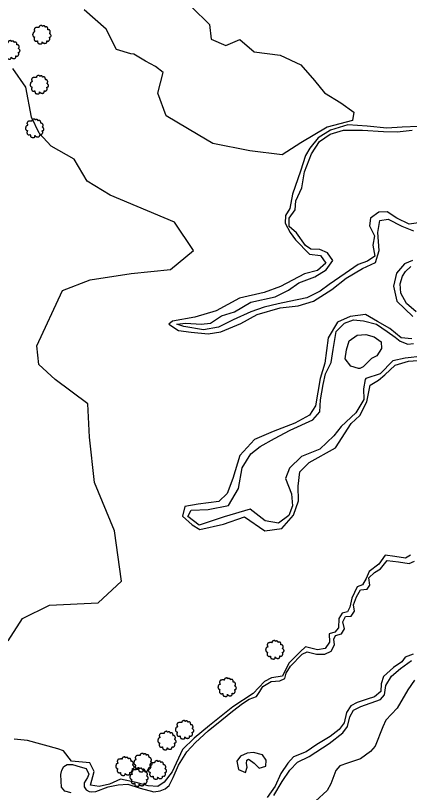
# Model space of a CAD drawing. Extents: x 2160437 to 2172832, y 205694 to 212444.
# Drawn here: x 2172012 to 2172338, y 206825 to 207468 of the extents above; entities that cross this region are included whole.
import ezdxf

# ---------------------------------------------------------------- set-up
doc = ezdxf.new("R2010")
doc.units = 0
for name, color, linetype in [('RD_EX_H2O', 7, 'Continuous'), ('RD_EX_VEG', 7, 'Continuous'), ('RD_EX_VEG_ShrubLine', 7, 'Continuous'), ('RD_EX_VEG_TreeLine', 7, 'Continuous')]:
    doc.layers.add(name, color=color, linetype=linetype)

# ---------------------------------------------------------------- blocks, each defined once
blk = doc.blocks.new('T2')
at = {"layer": 'RD_EX_VEG'}
for points in [[(0.05, 7.21), (-0.25, 7.24), (-0.57, 7.14), (-0.82, 7.04), (-1.05, 6.96), (-1.27, 6.86), (-1.57, 6.69), (-1.8, 6.49), (-1.92, 6.24), (-1.97, 6.01), (-2.02, 5.74), (-2.02, 5.56), (-2.15, 5.54), (-2.3, 5.56), (-2.55, 5.64), (-2.8, 5.64), (-3.05, 5.64), (-3.4, 5.61), (-3.75, 5.61), (-4.02, 5.56), (-4.35, 5.51), (-4.72, 5.39), (-5.07, 5.26), (-5.37, 5.01), (-5.62, 4.54), (-5.75, 4.19), (-5.9, 3.94), (-5.75, 3.49), (-5.57, 3.14), (-5.55, 2.94), (-5.47, 2.52), (-5.37, 2.29), (-5.25, 2.09), (-5.32, 2.07), (-5.7, 2.02), (-6, 1.92), (-6.42, 1.69), (-6.64, 1.47), (-6.74, 1.14), (-6.77, 0.79), (-6.87, 0.59), (-6.94, 0.32), (-6.97, 0.24), (-7.02, -0.08), (-6.92, -0.53), (-6.89, -0.88), (-6.77, -1.11), (-6.62, -1.28), (-6.44, -1.53), (-6.05, -1.76), (-5.72, -1.86), (-5.52, -1.88), (-5.7, -2.38), (-5.75, -2.73), (-5.87, -3.13), (-5.87, -3.21), (-5.92, -3.68), (-5.77, -4.01), (-5.7, -4.38), (-5.52, -4.61), (-5.25, -4.91), (-4.92, -5.13), (-4.42, -5.26), (-4.02, -5.23), (-3.45, -5.06), (-3.2, -4.98), (-3.22, -5.16), (-3.2, -5.53), (-3.2, -5.96), (-3.05, -6.28), (-2.95, -6.56), (-2.8, -6.81), (-2.47, -7.03), (-2.07, -7.11), (-1.65, -7.26), (-1.2, -7.33), (-0.7, -7.36), (-0.1, -7.21), (0.18, -7.08), (0.28, -6.91), (0.48, -6.53), (0.43, -6.31), (0.45, -5.71), (0.55, -5.88), (0.73, -6.23), (1.23, -6.53), (1.63, -6.71), (2.1, -6.86), (2.4, -6.93), (2.88, -6.86), (3.25, -6.78), (3.63, -6.66), (3.93, -6.38), (4.1, -6.11), (4.15, -5.83), (4.23, -5.46), (4.28, -5.28)], [(4.28, -5.28), (4.2, -5.11), (4.15, -4.86), (4.23, -4.88), (4.4, -4.93), (4.68, -5.06), (4.9, -5.13), (5.23, -5.11), (5.5, -5.01), (5.95, -4.73), (6.22, -4.26), (6.5, -3.86), (6.57, -3.53), (6.52, -3.31), (6.5, -2.81), (6.3, -2.56), (6.25, -2.43), (6.15, -2.03), (6.22, -1.98), (6.5, -1.93), (6.87, -1.81), (7.15, -1.68), (7.37, -1.51), (7.45, -1.28), (7.42, -0.88), (7.47, -0.48), (7.4, -0.33), (7.3, -0.18), (7.22, 0.02), (7.07, 0.17), (6.97, 0.32), (6.87, 0.42), (6.75, 0.57), (6.57, 0.69), (6.42, 0.74), (6.37, 0.89), (6.52, 1.09), (6.57, 1.19), (6.6, 1.42), (6.82, 1.77), (6.87, 2.17), (6.82, 2.59), (6.77, 2.87), (6.62, 3.14), (6.42, 3.39), (6.3, 3.56), (6.12, 3.69), (5.8, 3.81), (5.55, 3.86), (5.2, 3.86), (5, 3.91), (5.03, 3.96), (5.03, 4.11), (5.03, 4.39), (4.95, 4.84), (4.8, 5.34), (4.8, 5.36), (4.7, 5.61), (4.48, 5.81), (4.3, 5.91), (4.1, 6.04), (3.85, 6.06), (3.55, 6.06), (3.28, 6.01), (3.08, 5.91), (2.9, 5.79), (2.83, 5.94), (2.73, 6.24), (2.68, 6.39), (2.53, 6.56), (2.3, 6.76), (1.85, 6.89), (1.23, 6.81), (0.93, 6.61), (0.78, 6.44), (0.73, 6.56), (0.53, 6.76), (0.43, 6.94), (0.25, 7.06), (0.1, 7.16), (0, 7.21)]]:
    blk.add_spline(points, degree=3, dxfattribs=at)

msp = doc.modelspace()

# ---------------------------------------------------------------- linework, layer by layer
at = {"layer": 'RD_EX_H2O'}
for points in [[(2172347.16, 207296.73), (2172337.5, 207295.38), (2172327.35, 207300.46), (2172319.21, 207305.52), (2172312.37, 207305.22), (2172305.43, 207300.29), (2172304.8, 207294.07), (2172308.75, 207285.66), (2172307.47, 207278.02), (2172309.01, 207268.78), (2172303.03, 207264.83), (2172295.23, 207262.01), (2172284.45, 207254.48), (2172271.32, 207245.59), (2172263.78, 207240.02), (2172252.82, 207234.3), (2172238.34, 207231.31), (2172229.12, 207229.36), (2172217.48, 207226.79), (2172206.42, 207222.84), (2172191.81, 207216.26), (2172179.78, 207210.21), (2172167.26, 207207.95), (2172150.99, 207210.76), (2172145.31, 207212.77), (2172152.55, 207213.5), (2172165.38, 207212.68), (2172173.07, 207213.5), (2172182.28, 207219.62), (2172192.88, 207222.77), (2172206.61, 207230.78), (2172226.57, 207235.3), (2172237.79, 207240.71), (2172246.14, 207246.92), (2172259.39, 207251.89), (2172268.74, 207257.65), (2172274.23, 207265.38), (2172269.95, 207271.52), (2172263.7, 207274.49), (2172256.22, 207274.58), (2172251.66, 207277.69), (2172244.26, 207288.31), (2172238.14, 207293.56), (2172238.29, 207300.3), (2172243.19, 207307.19), (2172243.74, 207314.55), (2172248.8, 207325.33), (2172250.96, 207338.65), (2172256.71, 207353.58), (2172263.32, 207363.74), (2172272.04, 207369.89), (2172283.24, 207373.27), (2172298.98, 207373.03), (2172316.39, 207372.03), (2172327.71, 207371.9), (2172340.06, 207373.13)], [(2172343.37, 207222.71), (2172335.24, 207229.65), (2172330.57, 207238.25), (2172329.98, 207246.04), (2172332.09, 207252.28), (2172334.59, 207256.16), (2172338.96, 207260.24)], [(2172348.89, 207186.14), (2172334.17, 207184.38), (2172323.95, 207182.27), (2172313.61, 207171.49), (2172301.8, 207167.68), (2172301.17, 207166.75), (2172299.72, 207159.19), (2172299.93, 207150.36), (2172293.39, 207139.25), (2172281.17, 207127.91), (2172275.06, 207120.16), (2172263.53, 207109.22), (2172248.53, 207103.11), (2172238.48, 207093.42), (2172235.05, 207084.84), (2172240.04, 207072.29), (2172240.98, 207062.2), (2172237.98, 207054.34), (2172229.51, 207047.87), (2172218.3, 207049.99), (2172205.93, 207059.54), (2172184.38, 207053.1), (2172163.76, 207046.24), (2172154.23, 207053.57), (2172157.14, 207058.78), (2172171.12, 207059.15), (2172187.94, 207062.59), (2172196.25, 207076.79), (2172199.27, 207093.63), (2172206.56, 207105.26), (2172214.24, 207111.37), (2172226.04, 207118.14), (2172239.05, 207124.89), (2172257.76, 207133.55), (2172263.63, 207140.01), (2172264.05, 207149.97), (2172266.44, 207162.68), (2172268.26, 207171.6), (2172272.93, 207180.87), (2172274.69, 207191.54), (2172276.99, 207206.68), (2172284.11, 207213.56), (2172291.46, 207216.18), (2172299.85, 207215.42), (2172310.39, 207212.5), (2172319.33, 207206.65), (2172325.9, 207201.95), (2172329.96, 207198.51), (2172336.47, 207196.13), (2172341.16, 207196.61)], [(2172057.7, 206824.78), (2172052.41, 206826.2), (2172049.78, 206829.54), (2172049.6, 206834.45), (2172049.27, 206840.13), (2172049.94, 206843.69), (2172051.56, 206846.55), (2172054.4, 206848.19), (2172058.81, 206848.39), (2172065.19, 206846.37), (2172070.27, 206845.05), (2172072.51, 206840.41), (2172071.16, 206837.48), (2172068.51, 206833.16), (2172068.62, 206829.86), (2172070.25, 206827.23), (2172072.75, 206825.93), (2172074.26, 206825.69), (2172078.24, 206825.84), (2172088.49, 206829.91), (2172096.62, 206831.55), (2172104.78, 206831.96), (2172114.75, 206828.7), (2172126.15, 206825.53), (2172131.57, 206826.39), (2172135.49, 206828.19), (2172138.77, 206831), (2172142.19, 206837.45), (2172146.56, 206847.73), (2172153.37, 206858.66), (2172160.61, 206866.45), (2172171.26, 206876.13), (2172182.44, 206885.2), (2172191.25, 206892.43), (2172199.53, 206898.83), (2172205.18, 206902.27), (2172211.05, 206904.44), (2172213.93, 206908.6), (2172216.52, 206912.69), (2172223.21, 206917.08), (2172230.39, 206917.44), (2172234.61, 206919.55), (2172235.75, 206923.8), (2172239.41, 206929.54), (2172249.02, 206939.48), (2172253.18, 206941.4), (2172260.88, 206939.7), (2172267.67, 206939.47), (2172272.93, 206941.95), (2172275.85, 206947.2), (2172275.16, 206951.97), (2172276.59, 206955.13), (2172281.47, 206956.3), (2172283.95, 206960.58), (2172282.71, 206966.24), (2172284.92, 206970.64), (2172289.48, 206971.11), (2172292.36, 206975.1), (2172291.56, 206980.34), (2172293.91, 206986.9), (2172297.18, 206992.94), (2172302.87, 206993.32), (2172305.03, 206996.68), (2172304.21, 207002.78), (2172308.93, 207007.1), (2172313.87, 207010.05), (2172319.36, 207016.98), (2172328.72, 207015.9), (2172337.67, 207014.59), (2172342.08, 207016.61)], [(2172340.78, 206939.53), (2172334.35, 206937.05), (2172331.52, 206933.15), (2172324.61, 206928.44), (2172316.32, 206921.19), (2172314.44, 206914.94), (2172314.2, 206908.59), (2172308.96, 206904.29), (2172302.72, 206902.46), (2172294.45, 206899.65), (2172289.28, 206896.92), (2172285.68, 206891.34), (2172283.62, 206882.85), (2172279.6, 206877.26), (2172272.03, 206871.58), (2172260.97, 206864.74), (2172252.34, 206858.81), (2172241.83, 206854.58), (2172237.14, 206849.4), (2172231.23, 206840.85), (2172226.61, 206830.23), (2172220.05, 206820.92)]]:
    msp.add_lwpolyline(points, dxfattribs=at)
for points in [[(2172295.59, 207176.03), (2172289.25, 207177.93), (2172284.43, 207184.01), (2172285.63, 207191.48), (2172287.96, 207198.74), (2172294.62, 207203.5), (2172301.53, 207204.18), (2172308.65, 207202.22), (2172314.41, 207197.95), (2172314.59, 207192.38), (2172310.74, 207186.43), (2172306.23, 207184.14), (2172302.43, 207180.3), (2172299.47, 207177.4), (2172296.63, 207175.86)], [(2172204.99, 206852.36), (2172209.24, 206849.37), (2172213.28, 206845.2), (2172218.79, 206846.82), (2172219.3, 206851.89), (2172216.11, 206856.31), (2172208.66, 206858.11), (2172203.41, 206857.74), (2172197.98, 206855.13), (2172194.97, 206851.09), (2172196.39, 206844.19), (2172201.93, 206841.67), (2172203.49, 206846.04), (2172202.81, 206849.22), (2172203.23, 206851.99), (2172204.67, 206852.82)]]:
    msp.add_lwpolyline(points, close=True, dxfattribs=at)
at = {"layer": 'RD_EX_VEG_ShrubLine'}
for points in [[(2172005.56, 206950.72), (2172017.62, 206969.02), (2172039.94, 206980.13), (2172080.08, 206982.08), (2172099.32, 206999.96), (2172093.58, 207041.63), (2172077.06, 207081.73), (2172073.07, 207119.06), (2172071.66, 207146.65), (2172044.58, 207166.81), (2172030.92, 207179.19), (2172029.45, 207194.77), (2172050.69, 207240.48), (2172073.39, 207249.39), (2172107.56, 207254.62), (2172139.96, 207257.89), (2172159.1, 207273.46), (2172143.3, 207296.98), (2172089.94, 207319.5), (2172070.96, 207331.01), (2172060.12, 207349.05), (2172041.22, 207359.78), (2172031.17, 207370.71), (2172025.01, 207383.8), (2172020.2, 207408.68), (2172009.49, 207424.2)], [(2172345.26, 207376.12), (2172331.67, 207375.64), (2172319.1, 207374.8), (2172302.79, 207376.53), (2172286.89, 207377.53), (2172272.51, 207373.24), (2172262.33, 207366.91), (2172255.31, 207358.17), (2172251.85, 207352.27), (2172247.67, 207339.23), (2172240.86, 207320.24), (2172238.64, 207308.21), (2172235.21, 207302.63), (2172234.77, 207296.09), (2172239.01, 207288.58), (2172239.01, 207288.58), (2172243.34, 207282.31), (2172255.13, 207270.54), (2172264.03, 207269.44), (2172268.5, 207263.1), (2172261.57, 207257.1), (2172251.01, 207254.37), (2172230.93, 207243.72), (2172217.44, 207238.81), (2172197.03, 207234.19), (2172177.77, 207223.7), (2172160.26, 207218.39), (2172141.58, 207215.22), (2172138.54, 207212.56), (2172146.48, 207207.52), (2172156.97, 207205.9), (2172171.13, 207204.62), (2172181.73, 207206.27), (2172198.1, 207213.28), (2172211.69, 207220.5), (2172230.72, 207226.07), (2172245.56, 207227.9), (2172258.39, 207231.62), (2172273.64, 207241.28), (2172285.29, 207250.57), (2172298.81, 207258.57), (2172309.63, 207263.74), (2172312.83, 207273.71), (2172311.57, 207288.41), (2172313.24, 207298.54), (2172320.26, 207299.38), (2172331.56, 207293.75), (2172341.03, 207289.93)], [(2172340.31, 207265.35), (2172333.58, 207262.56), (2172327.09, 207254.75), (2172324.48, 207244.19), (2172327.28, 207231.68), (2172340.47, 207218.98)], [(2172339.8, 207200.58), (2172330.87, 207201.37), (2172321.58, 207209.07), (2172311.35, 207214.95), (2172301.34, 207220.62), (2172288.75, 207219.04), (2172278.25, 207214.35), (2172270.59, 207201.2), (2172267.84, 207180.34), (2172263.77, 207167.77), (2172260.03, 207145.01), (2172255.11, 207137.33), (2172242.93, 207130.85), (2172225.08, 207123.88), (2172209.61, 207117.21), (2172197.26, 207103.86), (2172191.62, 207084.86), (2172186.98, 207072.45), (2172179.98, 207065.84), (2172162.84, 207063.67), (2172151.86, 207061.88), (2172149.82, 207053.73), (2172157.79, 207046.65), (2172164.22, 207042.73), (2172183.94, 207047.02), (2172201.34, 207053.23), (2172218.1, 207041.56), (2172232.07, 207043.58), (2172241.79, 207054.72), (2172245.84, 207066.54), (2172245.59, 207078.53), (2172247.11, 207090.44), (2172254.68, 207098.29), (2172276.62, 207110.43), (2172289.41, 207130.32), (2172296.71, 207137.12), (2172302.46, 207148.47), (2172305.28, 207162.04), (2172312.23, 207166.22), (2172317.52, 207170.73), (2172325.83, 207178.57), (2172337.02, 207181.97), (2172348.46, 207182.91)], [(2172338.58, 207021.37), (2172334.48, 207019.1), (2172325.77, 207020.27), (2172317.66, 207021.41), (2172312.46, 207014.13), (2172304.32, 207007.97), (2172302, 207002.22), (2172298.83, 206996.9), (2172294.38, 206995.32), (2172290.09, 206985.87), (2172288.52, 206978.52), (2172286.58, 206974.7), (2172282.01, 206973.38), (2172279.24, 206969.01), (2172279.16, 206961.28), (2172276.05, 206957.76), (2172271.39, 206956.38), (2172271.63, 206949.57), (2172267.96, 206944.26), (2172261.59, 206943.22), (2172251.64, 206945.75), (2172247.36, 206941.53), (2172237.96, 206932.04), (2172232.61, 206921.35), (2172223.7, 206920.11), (2172217.89, 206917.01), (2172208.37, 206907.02), (2172191.51, 206895.96), (2172172.32, 206880.52), (2172159.53, 206870.15), (2172149.84, 206860.71), (2172141.23, 206842.22), (2172134.81, 206833.63), (2172129.5, 206829.98), (2172121.62, 206830.5), (2172111.66, 206833.27), (2172098.62, 206836.06), (2172089.36, 206831.98), (2172080.95, 206830.18), (2172073.87, 206831.3), (2172076.94, 206842.61), (2172073.23, 206849.66), (2172058.06, 206851.08), (2172051.44, 206859.69), (2172046.65, 206861.14), (2172021.69, 206868.24), (2172010.63, 206869.16)], [(2172225.53, 206822.68), (2172232.32, 206834.12), (2172238.66, 206843.63), (2172245.11, 206850.13), (2172254.86, 206855.03), (2172271.27, 206865.69), (2172282.65, 206874.4), (2172286.38, 206879.81), (2172288.38, 206887.69), (2172291.58, 206893.34), (2172297.61, 206896.32), (2172313.72, 206902.14), (2172317.21, 206905.85), (2172318.17, 206913.58), (2172322.94, 206921.48), (2172330.44, 206927.72), (2172339.56, 206934.27)], [(2172342.01, 206917.98), (2172336.56, 206909.96), (2172327.57, 206894.86), (2172318.34, 206885.06), (2172315.79, 206879.44), (2172309.29, 206863.53), (2172305.62, 206858.95), (2172297.2, 206853.02), (2172286.41, 206849.34), (2172280.1, 206847.12), (2172276.74, 206843.24), (2172272.79, 206832.22), (2172269.66, 206826.75), (2172259.89, 206817.84)]]:
    msp.add_lwpolyline(points, dxfattribs=at)
at = {"layer": 'RD_EX_VEG_TreeLine'}
msp.add_lwpolyline([(2172157.74, 207474.9), (2172172.37, 207460.69), (2172173.64, 207448.56), (2172185.89, 207443.14), (2172197.38, 207448.11), (2172209.25, 207437.95), (2172230.72, 207435.34), (2172247.8, 207427.1), (2172259.29, 207414.16), (2172267.39, 207403.97), (2172281.04, 207395.72), (2172291.77, 207388.09), (2172290.61, 207381.1), (2172269.67, 207375.55), (2172247.91, 207362.56), (2172232.48, 207352.72), (2172205.77, 207356.03), (2172175.06, 207362.24), (2172162.92, 207369.33), (2172136.42, 207385.15), (2172129.39, 207403.79), (2172133.87, 207420.97), (2172127.54, 207425.81), (2172119.31, 207430.23), (2172109.57, 207436), (2172107.19, 207436.32), (2172095.38, 207439.83), (2172086.71, 207456.78), (2172068.55, 207472.62)], dxfattribs=at)

# ---------------------------------------------------------------- block references
at = {"layer": 'RD_EX_VEG', "xscale": 1.0499999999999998, "yscale": 1.0499999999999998}
for p in [(2172033.26, 207452.25), (2172007.59, 207439.68), (2172031.13, 207410.89), (2172027.34, 207374.78), (2172226.11, 206943.27), (2172186.65, 206912.35), (2172151.41, 206877.14), (2172136.8, 206868.14), (2172102.02, 206846.94), (2172116.97, 206849.9), (2172128.94, 206843.86), (2172113.7, 206837.93)]:
    msp.add_blockref('T2', p, dxfattribs=at)

doc.saveas('drawing.dxf')
